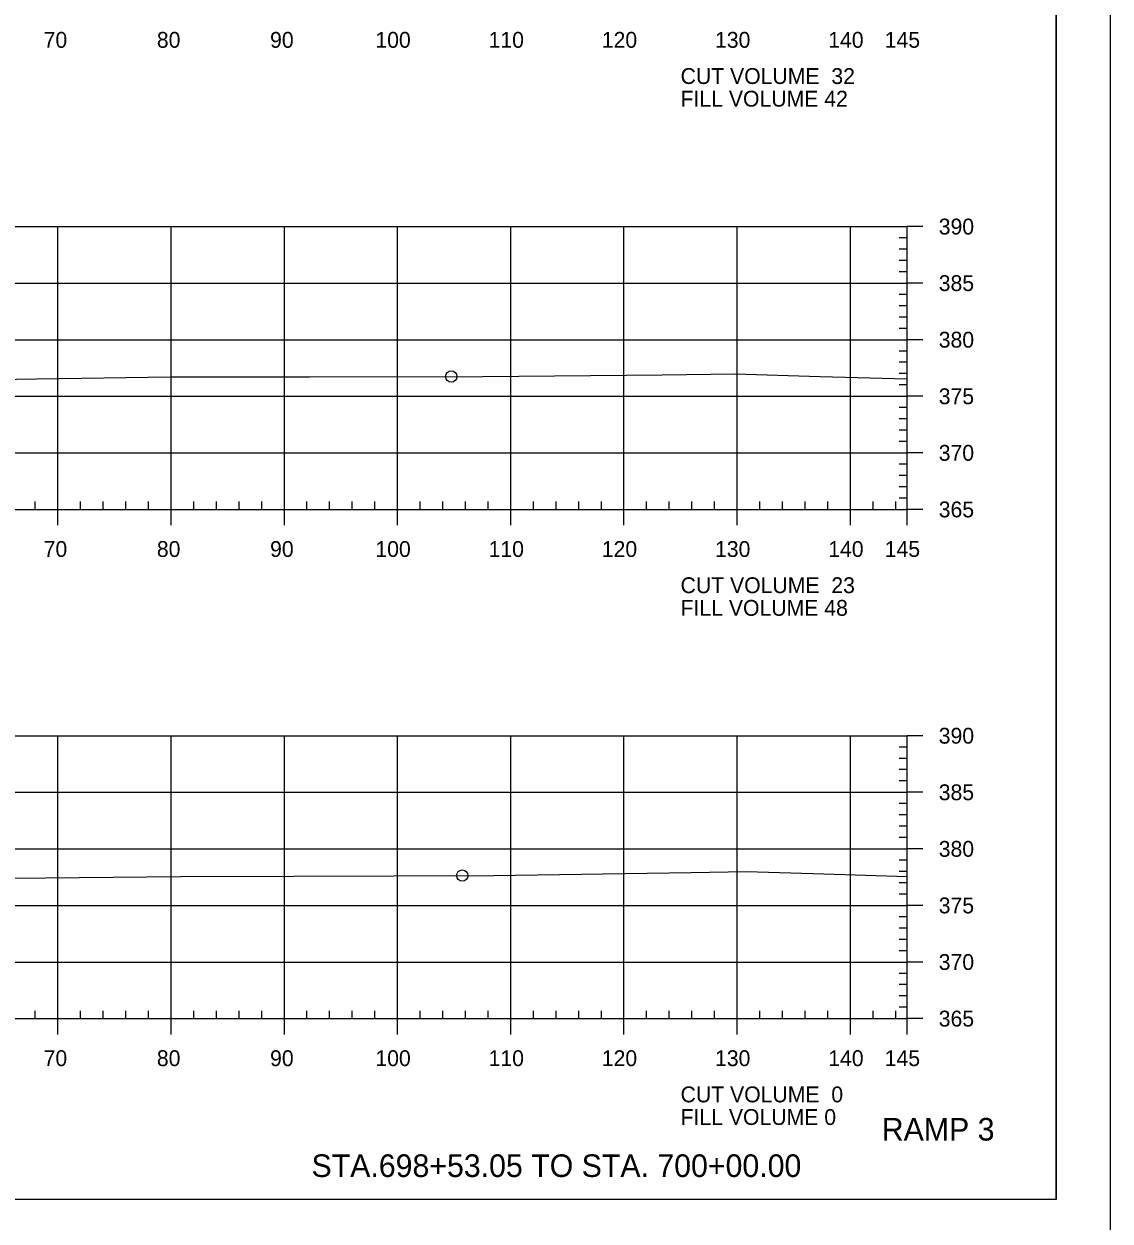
# Model space of a CAD drawing. Extents: x 1359801 to 1362404, y 372415 to 374228.
# Drawn here: x 1361270.7 to 1361366.6, y 372523.4 to 372629.2 of the extents above; entities that cross this region are included whole.
import ezdxf

# ---------------------------------------------------------------- set-up
doc = ezdxf.new("R2010")
doc.units = 0
for name, color, linetype in [('S_DRG_PT_SYM', 7, 'Continuous'), ('S_MAILBOX', 7, 'Continuous'), ('S_PRIMARY_CTL', 7, 'Continuous'), ('S_SHOULDER', 7, 'Continuous'), ('S_SIGN', 7, 'Continuous'), ('S_UTL_PT_SYM', 7, 'Continuous'), ('S_WATER_UTILITIES', 7, 'Continuous')]:
    doc.layers.add(name, color=color, linetype=linetype)

msp = doc.modelspace()

# ---------------------------------------------------------------- linework, layer by layer
at = {"layer": 'S_DRG_PT_SYM'}
for points in [[(1361257.44, 372597.56), (1361271.85, 372597.79), (1361283.65, 372597.96), (1361295.93, 372597.98), (1361311.25, 372598), (1361327.07, 372598.15), (1361333.52, 372598.22), (1361341.04, 372598.01), (1361348.71, 372597.8)], [(1361269.6, 372553.65), (1361284.58, 372553.82), (1361294.56, 372553.84), (1361312.19, 372553.9), (1361329.65, 372554.17), (1361334.52, 372554.24), (1361341.37, 372554.04), (1361348.71, 372553.82)]]:
    msp.add_lwpolyline(points, dxfattribs=at)
at = {"layer": 'S_MAILBOX'}
for p, q in [((1361058.71, 372611.25), (1361348.71, 372611.25)), ((1361273.71, 372586.25), (1361273.71, 372611.25)), ((1361283.71, 372586.25), (1361283.71, 372611.25)), ((1361293.71, 372586.25), (1361293.71, 372611.25)), ((1361303.71, 372586.25), (1361303.71, 372611.25)), ((1361313.71, 372586.25), (1361313.71, 372611.25)), ((1361323.71, 372586.25), (1361323.71, 372611.25)), ((1361333.71, 372586.25), (1361333.71, 372611.25)), ((1361343.71, 372586.25), (1361343.71, 372611.25)), ((1361348.71, 372586.25), (1361348.71, 372611.25)), ((1361058.71, 372606.25), (1361348.71, 372606.25)), ((1361058.71, 372601.25), (1361348.71, 372601.25)), ((1361058.71, 372596.25), (1361348.71, 372596.25)), ((1361058.71, 372591.25), (1361348.71, 372591.25)), ((1361058.71, 372586.25), (1361348.71, 372586.25)), ((1361058.71, 372566.25), (1361348.71, 372566.25)), ((1361273.71, 372541.25), (1361273.71, 372566.25)), ((1361283.71, 372541.25), (1361283.71, 372566.25)), ((1361293.71, 372541.25), (1361293.71, 372566.25)), ((1361303.71, 372541.25), (1361303.71, 372566.25)), ((1361313.71, 372541.25), (1361313.71, 372566.25)), ((1361323.71, 372541.25), (1361323.71, 372566.25)), ((1361333.71, 372541.25), (1361333.71, 372566.25)), ((1361343.71, 372541.25), (1361343.71, 372566.25)), ((1361348.71, 372541.25), (1361348.71, 372566.25)), ((1361058.71, 372561.25), (1361348.71, 372561.25)), ((1361058.71, 372556.25), (1361348.71, 372556.25)), ((1361058.71, 372551.25), (1361348.71, 372551.25)), ((1361058.71, 372546.25), (1361348.71, 372546.25)), ((1361058.71, 372541.25), (1361348.71, 372541.25))]:
    msp.add_line(p, q, dxfattribs=at)
at = {"layer": 'S_SHOULDER'}
for points in [[(1361033.3, 372734.6), (1361366.64, 372734.6), (1361366.64, 372521.26), (1361033.3, 372521.26)], [(1361279.63, 372730.71), (1361279.63, 372720.83), (1361315.36, 372720.83), (1361315.36, 372717.91), (1361338.56, 372717.91), (1361338.56, 372693.57), (1361361.89, 372693.57), (1361361.89, 372525.25), (1361045.71, 372525.25), (1361045.71, 372730.71)]]:
    msp.add_lwpolyline(points, close=True, dxfattribs=at)
for centre in [(1361308.45, 372598), (1361309.43, 372553.89)]:
    msp.add_circle(centre, 0.5, dxfattribs=at)
at = {"layer": 'S_UTL_PT_SYM'}
for q in [(1361361.89, 372730.71), (1361045.71, 372525.25)]:
    msp.add_line((1361361.89, 372525.25), q, dxfattribs=at)
at = {"layer": 'S_WATER_UTILITIES'}
for p, q in [((1361348.71, 372586.25), (1361348.71, 372611.25)), ((1361350.11, 372611.25), (1361348.71, 372611.25)), ((1361348.71, 372610.25), (1361348.01, 372610.25)), ((1361348.71, 372609.25), (1361348.01, 372609.25)), ((1361348.71, 372608.25), (1361348.01, 372608.25)), ((1361348.71, 372607.25), (1361348.01, 372607.25)), ((1361350.11, 372606.25), (1361348.71, 372606.25)), ((1361348.71, 372605.25), (1361348.01, 372605.25)), ((1361348.71, 372604.25), (1361348.01, 372604.25)), ((1361348.71, 372603.25), (1361348.01, 372603.25)), ((1361348.71, 372602.25), (1361348.01, 372602.25)), ((1361350.11, 372601.25), (1361348.71, 372601.25)), ((1361348.71, 372600.25), (1361348.01, 372600.25)), ((1361348.71, 372599.25), (1361348.01, 372599.25)), ((1361348.71, 372598.25), (1361348.01, 372598.25)), ((1361348.71, 372597.25), (1361348.01, 372597.25)), ((1361350.11, 372596.25), (1361348.71, 372596.25)), ((1361348.71, 372595.25), (1361348.01, 372595.25)), ((1361348.71, 372594.25), (1361348.01, 372594.25)), ((1361348.71, 372593.25), (1361348.01, 372593.25)), ((1361348.71, 372592.25), (1361348.01, 372592.25)), ((1361350.11, 372591.25), (1361348.71, 372591.25)), ((1361348.71, 372590.25), (1361348.01, 372590.25)), ((1361348.71, 372589.25), (1361348.01, 372589.25)), ((1361348.71, 372588.25), (1361348.01, 372588.25)), ((1361058.71, 372586.25), (1361348.71, 372586.25)), ((1361271.71, 372586.25), (1361271.71, 372586.95)), ((1361273.71, 372584.85), (1361273.71, 372586.25)), ((1361275.71, 372586.25), (1361275.71, 372586.95)), ((1361277.71, 372586.25), (1361277.71, 372586.95)), ((1361279.71, 372586.25), (1361279.71, 372586.95)), ((1361281.71, 372586.25), (1361281.71, 372586.95)), ((1361283.71, 372584.85), (1361283.71, 372586.25)), ((1361285.71, 372586.25), (1361285.71, 372586.95)), ((1361287.71, 372586.25), (1361287.71, 372586.95)), ((1361289.71, 372586.25), (1361289.71, 372586.95)), ((1361291.71, 372586.25), (1361291.71, 372586.95)), ((1361293.71, 372584.85), (1361293.71, 372586.25)), ((1361295.71, 372586.25), (1361295.71, 372586.95)), ((1361297.71, 372586.25), (1361297.71, 372586.95)), ((1361299.71, 372586.25), (1361299.71, 372586.95)), ((1361301.71, 372586.25), (1361301.71, 372586.95)), ((1361303.71, 372584.85), (1361303.71, 372586.25)), ((1361305.71, 372586.25), (1361305.71, 372586.95)), ((1361307.71, 372586.25), (1361307.71, 372586.95)), ((1361309.71, 372586.25), (1361309.71, 372586.95)), ((1361311.71, 372586.25), (1361311.71, 372586.95)), ((1361313.71, 372584.85), (1361313.71, 372586.25)), ((1361315.71, 372586.25), (1361315.71, 372586.95)), ((1361317.71, 372586.25), (1361317.71, 372586.95)), ((1361319.71, 372586.25), (1361319.71, 372586.95)), ((1361321.71, 372586.25), (1361321.71, 372586.95)), ((1361323.71, 372584.85), (1361323.71, 372586.25)), ((1361325.71, 372586.25), (1361325.71, 372586.95)), ((1361327.71, 372586.25), (1361327.71, 372586.95)), ((1361329.71, 372586.25), (1361329.71, 372586.95)), ((1361331.71, 372586.25), (1361331.71, 372586.95)), ((1361333.71, 372584.85), (1361333.71, 372586.25)), ((1361335.71, 372586.25), (1361335.71, 372586.95)), ((1361337.71, 372586.25), (1361337.71, 372586.95)), ((1361339.71, 372586.25), (1361339.71, 372586.95)), ((1361341.71, 372586.25), (1361341.71, 372586.95)), ((1361343.71, 372584.85), (1361343.71, 372586.25)), ((1361345.71, 372586.25), (1361345.71, 372586.95)), ((1361347.71, 372586.25), (1361347.71, 372586.95)), ((1361348.71, 372587.25), (1361348.01, 372587.25)), ((1361348.71, 372584.85), (1361348.71, 372586.25)), ((1361350.11, 372586.25), (1361348.71, 372586.25)), ((1361348.71, 372541.25), (1361348.71, 372566.25)), ((1361350.11, 372566.25), (1361348.71, 372566.25)), ((1361348.71, 372565.25), (1361348.01, 372565.25)), ((1361348.71, 372564.25), (1361348.01, 372564.25)), ((1361348.71, 372563.25), (1361348.01, 372563.25)), ((1361348.71, 372562.25), (1361348.01, 372562.25)), ((1361350.11, 372561.25), (1361348.71, 372561.25)), ((1361348.71, 372560.25), (1361348.01, 372560.25)), ((1361348.71, 372559.25), (1361348.01, 372559.25)), ((1361348.71, 372558.25), (1361348.01, 372558.25)), ((1361348.71, 372557.25), (1361348.01, 372557.25)), ((1361350.11, 372556.25), (1361348.71, 372556.25)), ((1361348.71, 372555.25), (1361348.01, 372555.25)), ((1361348.71, 372554.25), (1361348.01, 372554.25)), ((1361348.71, 372553.25), (1361348.01, 372553.25)), ((1361348.71, 372552.25), (1361348.01, 372552.25)), ((1361348.71, 372550.25), (1361348.01, 372550.25)), ((1361350.11, 372551.25), (1361348.71, 372551.25)), ((1361348.71, 372549.25), (1361348.01, 372549.25)), ((1361348.71, 372548.25), (1361348.01, 372548.25)), ((1361348.71, 372547.25), (1361348.01, 372547.25)), ((1361350.11, 372546.25), (1361348.71, 372546.25)), ((1361348.71, 372545.25), (1361348.01, 372545.25)), ((1361348.71, 372544.25), (1361348.01, 372544.25)), ((1361348.71, 372543.25), (1361348.01, 372543.25)), ((1361271.71, 372541.25), (1361271.71, 372541.95)), ((1361275.71, 372541.25), (1361275.71, 372541.95)), ((1361277.71, 372541.25), (1361277.71, 372541.95)), ((1361279.71, 372541.25), (1361279.71, 372541.95)), ((1361281.71, 372541.25), (1361281.71, 372541.95)), ((1361285.71, 372541.25), (1361285.71, 372541.95)), ((1361287.71, 372541.25), (1361287.71, 372541.95)), ((1361289.71, 372541.25), (1361289.71, 372541.95)), ((1361291.71, 372541.25), (1361291.71, 372541.95)), ((1361295.71, 372541.25), (1361295.71, 372541.95)), ((1361297.71, 372541.25), (1361297.71, 372541.95)), ((1361299.71, 372541.25), (1361299.71, 372541.95)), ((1361301.71, 372541.25), (1361301.71, 372541.95)), ((1361305.71, 372541.25), (1361305.71, 372541.95)), ((1361307.71, 372541.25), (1361307.71, 372541.95)), ((1361309.71, 372541.25), (1361309.71, 372541.95)), ((1361311.71, 372541.25), (1361311.71, 372541.95)), ((1361315.71, 372541.25), (1361315.71, 372541.95)), ((1361317.71, 372541.25), (1361317.71, 372541.95)), ((1361319.71, 372541.25), (1361319.71, 372541.95)), ((1361321.71, 372541.25), (1361321.71, 372541.95)), ((1361325.71, 372541.25), (1361325.71, 372541.95)), ((1361327.71, 372541.25), (1361327.71, 372541.95)), ((1361329.71, 372541.25), (1361329.71, 372541.95)), ((1361331.71, 372541.25), (1361331.71, 372541.95)), ((1361335.71, 372541.25), (1361335.71, 372541.95)), ((1361337.71, 372541.25), (1361337.71, 372541.95)), ((1361339.71, 372541.25), (1361339.71, 372541.95)), ((1361341.71, 372541.25), (1361341.71, 372541.95)), ((1361345.71, 372541.25), (1361345.71, 372541.95)), ((1361347.71, 372541.25), (1361347.71, 372541.95)), ((1361348.71, 372542.25), (1361348.01, 372542.25)), ((1361058.71, 372541.25), (1361348.71, 372541.25)), ((1361273.71, 372539.85), (1361273.71, 372541.25)), ((1361283.71, 372539.85), (1361283.71, 372541.25)), ((1361293.71, 372539.85), (1361293.71, 372541.25)), ((1361303.71, 372539.85), (1361303.71, 372541.25)), ((1361313.71, 372539.85), (1361313.71, 372541.25)), ((1361323.71, 372539.85), (1361323.71, 372541.25)), ((1361333.71, 372539.85), (1361333.71, 372541.25)), ((1361343.71, 372539.85), (1361343.71, 372541.25)), ((1361348.71, 372539.85), (1361348.71, 372541.25)), ((1361350.11, 372541.25), (1361348.71, 372541.25))]:
    msp.add_line(p, q, dxfattribs=at)

# ---------------------------------------------------------------- texts
at = {"layer": 'S_PRIMARY_CTL'}
for s, p in [('70', (1361272.45, 372627.05)), ('80', (1361282.45, 372627.05)), ('90', (1361292.45, 372627.05)), ('100', (1361301.75, 372627.05)), ('110', (1361311.75, 372627.05)), ('120', (1361321.75, 372627.05)), ('130', (1361331.75, 372627.05)), ('140', (1361341.75, 372627.05)), ('145', (1361346.74, 372627.05)), ('CUT VOLUME  32', (1361328.71, 372623.85)), ('FILL VOLUME 42', (1361328.71, 372621.85)), ('390', (1361351.51, 372610.55)), ('385', (1361351.51, 372605.55)), ('380', (1361351.51, 372600.55)), ('375', (1361351.51, 372595.55)), ('370', (1361351.51, 372590.55)), ('365', (1361351.51, 372585.55)), ('70', (1361272.45, 372582.05)), ('80', (1361282.45, 372582.05)), ('90', (1361292.45, 372582.05)), ('100', (1361301.75, 372582.05)), ('110', (1361311.75, 372582.05)), ('120', (1361321.75, 372582.05)), ('130', (1361331.75, 372582.05)), ('140', (1361341.75, 372582.05)), ('145', (1361346.74, 372582.05)), ('CUT VOLUME  23', (1361328.71, 372578.85)), ('FILL VOLUME 48', (1361328.71, 372576.85)), ('390', (1361351.51, 372565.55)), ('385', (1361351.51, 372560.55)), ('380', (1361351.51, 372555.55)), ('375', (1361351.51, 372550.55)), ('370', (1361351.51, 372545.55)), ('365', (1361351.51, 372540.55)), ('70', (1361272.45, 372537.05)), ('80', (1361282.45, 372537.05)), ('90', (1361292.45, 372537.05)), ('100', (1361301.75, 372537.05)), ('110', (1361311.75, 372537.05)), ('120', (1361321.75, 372537.05)), ('130', (1361331.75, 372537.05)), ('140', (1361341.75, 372537.05)), ('145', (1361346.74, 372537.05)), ('CUT VOLUME  0', (1361328.71, 372533.85)), ('FILL VOLUME 0', (1361328.71, 372531.85))]:
    msp.add_text(s, height=1.4, dxfattribs=at).set_placement(p)
at = {"layer": 'S_SIGN'}
for s, p in [('RAMP 3', (1361346.48, 372530.47)), ('STA.698+53.05 TO STA. 700+00.00', (1361296.11, 372527.25))]:
    msp.add_text(s, height=2, dxfattribs=at).set_placement(p)

doc.saveas('drawing.dxf')
